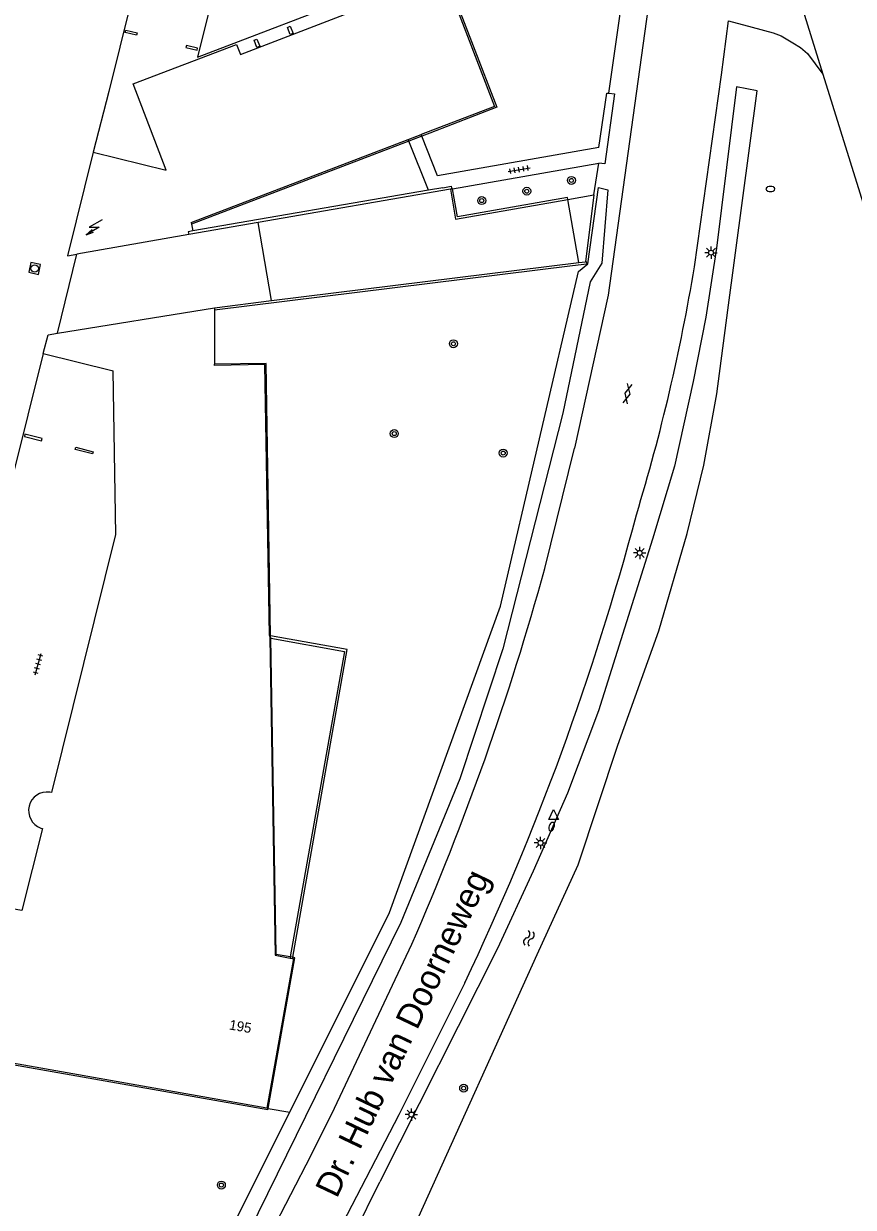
# Model space of a CAD drawing. Extents: x 131000 to 133013, y 393000 to 396501.
# Drawn here: x 131572 to 131655.5, y 394603.2 to 394722.3 of the extents above; entities that cross this region are included whole.
import ezdxf

# ---------------------------------------------------------------- set-up
doc = ezdxf.new("R2010")
doc.units = 0
for name, color, linetype in [('gg-afsc-hekwerk', 7, 'Continuous'), ('gg-afsc-muur', 7, 'Continuous'), ('gg-anno-huisnummerreeks BGT', 7, 'Continuous'), ('gg-anno-openbare ruimte label', 7, 'Continuous'), ('gg-bbg-hoofdgebouw', 7, 'Continuous'), ('gg-bbg-onder overbouw', 7, 'Continuous'), ('gg-bbg-pand overbouw', 7, 'Continuous'), ('gg-bbg-pilaar onder overbouw', 7, 'Continuous'), ('gg-knt-verharding', 7, 'Continuous'), ('gg-kntw-bovenkant insteek waterloop', 7, 'Continuous'), ('gt-grn-groengrens', 7, 'Continuous'), ('gt-symb-boom', 7, 'Continuous'), ('gt-symb-brandkraan', 7, 'Continuous'), ('gt-symb-gesloten verharding', 7, 'Continuous'), ('gt-symb-lichtmast', 7, 'Continuous'), ('gt-symb-rioolschacht', 7, 'Continuous'), ('gt-symb-tegel verharding', 7, 'Continuous'), ('gt-symb-trafo symbool', 7, 'Continuous'), ('gt-symb-waterafsluiter', 7, 'Continuous'), ('gt-symb-watersymbool', 7, 'Continuous')]:
    doc.layers.add(name, color=color, linetype=linetype)

# ---------------------------------------------------------------- blocks, each defined once
blk = doc.blocks.new('gt0-BR')
at = {"layer": 'gt-symb-brandkraan'}
for centre, radius, start, end in [((-0.24, 0), 0.206, 107.5669, 252.4331), ((0.6, -2.66), 3, 106.892, 107.5669), ((0, -0.69), 0.938, 73.108, 106.892), ((-0.6, -2.66), 3, 72.4331, 73.108), ((0.24, 0), 0.206, 287.567, 72.4331), ((0.6, 2.66), 3, 252.4331, 253.108), ((0, 0.69), 0.938, 253.108, 286.8921), ((-0.6, 2.66), 3, 286.8921, 287.567)]:
    blk.add_arc(centre, radius, start, end, dxfattribs=at)
blk = doc.blocks.new('gt0-BOOM')
at = {"layer": 'gt-symb-boom'}
for radius in [0.4, 0.2]:
    blk.add_circle((0, 0), radius, dxfattribs=at)
blk = doc.blocks.new('gt0-TEG1')
at = {"layer": 'gt-symb-tegel verharding'}
for p, q in [((-1.12, 0), (1.12, 0)), ((-0.9, -0.25), (-0.9, 0.25)), ((-0.45, -0.25), (-0.45, 0.25)), ((0, -0.25), (0, 0.25)), ((0.45, -0.25), (0.45, 0.25)), ((0.9, -0.25), (0.9, 0.25))]:
    blk.add_line(p, q, dxfattribs=at)
blk = doc.blocks.new('gt0-LMAST')
at = {"layer": 'gt-symb-lichtmast'}
for p, q in [((-0.18, 0.17), (-0.45, 0.44)), ((-0.01, 0.25), (-0.01, 0.62)), ((0.17, 0.17), (0.44, 0.44)), ((-0.26, 0), (-0.63, 0)), ((-0.18, -0.18), (-0.45, -0.45)), ((-0.01, -0.25), (-0.01, -0.63)), ((0.44, -0.45), (0.17, -0.18)), ((0.24, 0), (0.62, 0))]:
    blk.add_line(p, q, dxfattribs=at)
blk.add_circle((-0.01, 0), 0.25, dxfattribs=at)
blk = doc.blocks.new('gt0-WA')
at = {"layer": 'gt-symb-watersymbool'}
for centre, start, end in [((-0.32, 0.02), 28.0725, 151.9275), ((0.43, 0.42), 208.0725, 331.9275), ((-0.32, -0.43), 28.0725, 151.9275), ((0.43, -0.03), 208.0725, 331.9275)]:
    blk.add_arc(centre, 0.425, start, end, dxfattribs=at)
blk = doc.blocks.new('gt0-WAFSL')
at = {"layer": 'gt-symb-waterafsluiter'}
for p, q in [((-0.5, -0.33), (0, 0.67)), ((0, 0.67), (0.5, -0.33)), ((0.5, -0.33), (-0.5, -0.33))]:
    blk.add_line(p, q, dxfattribs=at)
blk = doc.blocks.new('gt0-GESVH1')
at = {"layer": 'gt-symb-gesloten verharding'}
for p, q in [((-0.99, -0.26), (0.01, 0.24)), ((0.01, -0.26), (-0.99, 0.24)), ((0.01, 0.24), (1.01, -0.26)), ((1.01, 0.24), (0.01, -0.26))]:
    blk.add_line(p, q, dxfattribs=at)
blk = doc.blocks.new('gt0-RS')
at = {"layer": 'gt-symb-rioolschacht'}
blk.add_lwpolyline([(-0.5, -0.5), (0.5, -0.5), (0.5, 0.5), (-0.5, 0.5)], close=True, dxfattribs=at)
blk.add_circle((0, 0), 0.375, dxfattribs=at)
blk = doc.blocks.new('gt0-HSP')
at = {"layer": 'gt-symb-trafo symbool'}
for points in [[(0.77, 0.75), (-0.53, 0), (0.47, 0), (-0.83, -0.75)], [(-0.22, -0.24), (-0.83, -0.75), (-0.08, -0.48)]]:
    blk.add_lwpolyline(points, dxfattribs=at)

msp = doc.modelspace()

# ---------------------------------------------------------------- linework, layer by layer
at = {"layer": 'gg-afsc-hekwerk'}
for p, q in [((131650.42, 394723.69), (131652.45, 394717.21)), ((131615.17, 394705.66), (131615.1, 394705.64)), ((131627.89, 394698.25), (131626.77, 394704.6)), ((131596.96, 394694.41), (131595.62, 394702.28)), ((131575.42, 394691.14), (131577.36, 394699.09))]:
    msp.add_line(p, q, dxfattribs=at)
for points in [[(131652.45, 394717.21), (131658.93, 394696.44), (131668.17, 394666.12), (131678.05, 394633.99), (131679.37, 394631.74), (131696.89, 394604.1)], [(131626.77, 394704.6), (131626.74, 394704.79), (131615.66, 394702.85), (131615.17, 394705.66)]]:
    msp.add_lwpolyline(points, dxfattribs=at)
at = {"layer": 'gg-afsc-muur'}
for p, q in [((131612.75, 394705.52), (131589.04, 394701.43)), ((131614.96, 394705.62), (131595.62, 394702.28)), ((131614.21, 394705.78), (131612.75, 394705.52)), ((131615.1, 394705.64), (131614.96, 394705.62)), ((131595.62, 394702.28), (131588.61, 394701.07)), ((131596.96, 394694.41), (131627.89, 394698.25)), ((131627.89, 394698.25), (131628.56, 394698.33)), ((131627.26, 394697.91), (131591.2, 394693.46)), ((131628.68, 394698.08), (131627.26, 394697.91)), ((131591.2, 394693.7), (131596.96, 394694.41)), ((131596.86, 394660.69), (131596.76, 394660.71)), ((131596.77, 394660.46), (131596.87, 394660.44)), ((131598.84, 394628.36), (131598.82, 394628.25)), ((131599.06, 394628.21), (131599.08, 394628.32))]:
    msp.add_line(p, q, dxfattribs=at)
for points in [[(131614.21, 394705.78), (131615.03, 394705.92), (131615.1, 394705.64)], [(131628.56, 394698.33), (131628.64, 394698.34), (131628.68, 394698.08)], [(131599.08, 394628.32), (131604.58, 394659.3), (131596.86, 394660.69)], [(131596.87, 394660.44), (131604.28, 394659.09), (131598.84, 394628.36)]]:
    msp.add_lwpolyline(points, dxfattribs=at)
at = {"layer": 'gg-bbg-hoofdgebouw'}
for p, q in [((131588.9, 394702.1), (131589.04, 394701.43)), ((131588.61, 394701.07), (131577.36, 394699.09)), ((131575.42, 394691.14), (131591.2, 394693.7)), ((131591.2, 394693.7), (131591.2, 394693.46)), ((131591.2, 394693.46), (131591.21, 394688.01))]:
    msp.add_line(p, q, dxfattribs=at)
for points in [[(131579, 394709.35), (131576.4, 394698.92), (131577.36, 394699.09)], [(131589.04, 394701.43), (131588.55, 394701.35), (131588.61, 394701.07)], [(131573.97, 394689.08), (131574.45, 394690.98), (131575.42, 394691.14)]]:
    msp.add_lwpolyline(points, dxfattribs=at)
at = {"layer": 'gg-bbg-onder overbouw'}
for p, q in [((131588.87, 394702.28), (131610.7, 394710.63)), ((131610.7, 394710.63), (131612.01, 394711.13)), ((131588.87, 394702.28), (131588.9, 394702.1)), ((131573.97, 394689.08), (131580.87, 394687.38)), ((131596.76, 394660.71), (131596.77, 394660.46)), ((131598.82, 394628.25), (131599.06, 394628.21))]:
    msp.add_line(p, q, dxfattribs=at)
for points in [[(131614.72, 394726.12), (131619.39, 394713.96), (131612.01, 394711.13)], [(131579, 394709.35), (131586.33, 394707.56), (131583.02, 394716.22), (131593.43, 394720.2), (131593.82, 394719.2), (131606.49, 394724.05)], [(131596.76, 394660.71), (131596.29, 394687.99), (131591.21, 394687.89), (131591.21, 394688.01)], [(131580.87, 394687.38), (131580.98, 394687.35), (131581.24, 394670.89), (131574.79, 394644.91), (131574.63, 394644.94)], [(131596.77, 394660.46), (131597.32, 394628.52), (131598.82, 394628.25)], [(131573.73, 394641.33), (131573.88, 394641.28), (131571.81, 394633.02), (131566.36, 394633.98), (131566.18, 394632.98), (131566.1, 394633.01)], [(131599.06, 394628.21), (131599.15, 394628.2), (131596.49, 394613.14)], [(131596.49, 394613.14), (131563.84, 394618.9), (131563.81, 394618.77)]]:
    msp.add_lwpolyline(points, dxfattribs=at)
msp.add_arc((131574.36, 394643.09), 1.87, 81.8795, 250.1077, dxfattribs=at)
at = {"layer": 'gg-bbg-pand overbouw'}
for p, q in [((131610.77, 394710.46), (131588.9, 394702.1)), ((131612.08, 394710.96), (131610.77, 394710.46)), ((131573.97, 394689.08), (131560.3, 394634.47)), ((131596.87, 394660.44), (131596.86, 394660.69)), ((131599.08, 394628.32), (131598.84, 394628.36))]:
    msp.add_line(p, q, dxfattribs=at)
for points in [[(131592.81, 394764.84), (131580.57, 394715.47), (131579, 394709.35)], [(131610.97, 394752.41), (131598.35, 394754.44), (131589.51, 394718.92), (131606.72, 394725.51)], [(131614.87, 394726.25), (131619.63, 394713.88), (131612.89, 394711.27), (131612.08, 394710.96)], [(131596.86, 394660.69), (131596.4, 394688.1), (131591.21, 394688.01)], [(131598.84, 394628.36), (131597.41, 394628.62), (131596.87, 394660.44)], [(131596.6, 394613.12), (131599.29, 394628.28), (131599.08, 394628.32)], [(131563.81, 394618.77), (131596.58, 394612.99), (131596.6, 394613.12)]]:
    msp.add_lwpolyline(points, dxfattribs=at)
at = {"layer": 'gg-bbg-pilaar onder overbouw'}
for points in [[(131598.56, 394721.92), (131598.84, 394722.03), (131599.12, 394721.29), (131598.84, 394721.19), (131598.56, 394721.92)], [(131582.23, 394721.4), (131582.28, 394721.63), (131583.43, 394721.35), (131583.37, 394721.12), (131582.23, 394721.4)], [(131588.38, 394720.1), (131588.33, 394719.88), (131589.45, 394719.62), (131589.5, 394719.84), (131588.38, 394720.1)], [(131595.19, 394720.64), (131595.47, 394720.74), (131595.76, 394720.01), (131595.48, 394719.9), (131595.19, 394720.64)], [(131573.8, 394680.29), (131573.86, 394680.54), (131572.13, 394680.98), (131572.07, 394680.73), (131573.8, 394680.29)], [(131578.99, 394679.21), (131578.93, 394678.98), (131577.2, 394679.42), (131577.26, 394679.66), (131578.99, 394679.21)]]:
    msp.add_lwpolyline(points, dxfattribs=at)
at = {"layer": 'gg-knt-verharding'}
for p, q in [((131638.75, 394751.97), (131630.84, 394694.98)), ((131610.77, 394710.46), (131610.7, 394710.63)), ((131612.75, 394705.52), (131610.77, 394710.46)), ((131612.08, 394710.96), (131612.01, 394711.13)), ((131615.17, 394705.66), (131629.89, 394708.25)), ((131626.77, 394704.6), (131629.41, 394705.06)), ((131629.41, 394705.06), (131628.56, 394698.33)), ((131630.84, 394694.98), (131627.46, 394679.55)), ((131624.46, 394667.45), (131627.46, 394679.55)), ((131595.8, 394598.44), (131600.93, 394608.41))]:
    msp.add_line(p, q, dxfattribs=at)
for points in [[(131630.9, 394715.28), (131635.15, 394744.93), (131635, 394744.95), (131635.13, 394745.89), (131635.31, 394745.92), (131635.68, 394748.84), (131635.98, 394752.89), (131635.95, 394753.81)], [(131639.52, 394697.8), (131642.25, 394717.14), (131642.94, 394722.59)], [(131630.9, 394715.28), (131631.47, 394715.22), (131630.5, 394708.17), (131629.89, 394708.25)], [(131629.91, 394709.83), (131630.69, 394715.3), (131630.9, 394715.28)], [(131629.91, 394709.83), (131613.67, 394706.98), (131612.08, 394710.96)], [(131614.96, 394705.62), (131615.47, 394702.61), (131626.77, 394704.6)], [(131600.93, 394608.41), (131603.28, 394613.15), (131611.07, 394629.65)], [(131616.4, 394625.76), (131609.75, 394612.48), (131598.43, 394590.6), (131597.46, 394588.64), (131596.71, 394587.25)]]:
    msp.add_lwpolyline(points, dxfattribs=at)
for centre, radius, start, end in [((131449.52, 394729.17), 192.57, 343.0009, 350.6262), ((131371.43, 394742.32), 271.29, 334.5541, 345.1669), ((131352.62, 394742.45), 282, 336.4212, 344.5764)]:
    msp.add_arc(centre, radius, start, end, dxfattribs=at)
at = {"layer": 'gg-kntw-bovenkant insteek waterloop'}
for p, q in [((131589.6, 394594.37), (131598.78, 394612.73)), ((131598.34, 394586.67), (131607.87, 394605.71))]:
    msp.add_line(p, q, dxfattribs=at)
for points in [[(131611.78, 394602.22), (131623.69, 394628.6), (131627.81, 394637.63), (131631.82, 394649.66), (131635.94, 394661.17), (131638.78, 394670.99), (131640.47, 394677.85), (131641.79, 394685.02), (131642.88, 394693.46), (131645.85, 394715.52), (131643.75, 394715.93), (131641.75, 394699.69), (131640.68, 394692.74), (131639.39, 394686.29), (131637.53, 394677.75), (131635.3, 394670.42), (131629.88, 394653.14), (131626.76, 394644.84), (131623.28, 394636.98), (131619.69, 394629.21), (131607.87, 394605.71)], [(131628.8, 394698.11), (131629.85, 394705.8), (131630.79, 394705.58), (131630.21, 394698.19), (131629.03, 394696.3), (131626.29, 394683.08), (131620.22, 394659.36), (131615.91, 394646.3), (131609.96, 394631.83), (131594.64, 394600.61), (131587.82, 394587.77), (131583.93, 394582.59)], [(131598.78, 394612.73), (131608.83, 394632.83), (131619.99, 394663.65), (131627.86, 394697.33), (131628.8, 394698.11)]]:
    msp.add_lwpolyline(points, dxfattribs=at)
at = {"layer": 'gt-grn-groengrens'}
for p, q in [((131629.41, 394705.06), (131629.89, 394708.25)), ((131628.68, 394698.08), (131628.8, 394698.11)), ((131596.49, 394613.14), (131596.6, 394613.12)), ((131596.6, 394613.12), (131598.78, 394612.73))]:
    msp.add_line(p, q, dxfattribs=at)
msp.add_lwpolyline([(131642.94, 394722.59), (131645.35, 394721.95), (131647.45, 394721.35), (131648.24, 394721.05), (131649.42, 394720.37), (131650.2, 394719.88), (131650.89, 394719.29), (131652.45, 394717.21)], dxfattribs=at)

# ---------------------------------------------------------------- block references
at = {"layer": 'gt-symb-boom'}
for p in [(131627.14, 394706.51), (131622.65, 394705.43), (131618.11, 394704.48), (131615.26, 394690.07), (131609.31, 394681.03), (131620.27, 394679.07), (131591.9, 394605.4)]:
    msp.add_blockref('gt0-BOOM', p, dxfattribs=at)
at = {"layer": 'gt-symb-boom', "rotation": 90}
msp.add_blockref('gt0-BOOM', (131616.29, 394615.15), dxfattribs=at)
at = {"layer": 'gt-symb-brandkraan'}
msp.add_blockref('gt0-BR', (131647.17, 394705.65), dxfattribs=at)
at = {"layer": 'gt-symb-brandkraan', "rotation": -109.14137379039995}
msp.add_blockref('gt0-BR', (131625.15, 394641.47), dxfattribs=at)
at = {"layer": 'gt-symb-gesloten verharding', "rotation": 76.82507339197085}
msp.add_blockref('gt0-GESVH1', (131632.77, 394685.04), dxfattribs=at)
at = {"layer": 'gt-symb-lichtmast'}
for p in [(131641.2, 394699.24), (131634.02, 394669.02), (131624.03, 394639.83), (131611.04, 394612.49)]:
    msp.add_blockref('gt0-LMAST', p, dxfattribs=at)
at = {"layer": 'gt-symb-rioolschacht', "rotation": 77.82524886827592}
msp.add_blockref('gt0-RS', (131573.11, 394697.65), dxfattribs=at)
at = {"layer": 'gt-symb-tegel verharding'}
for p, rotation in [((131621.87, 394707.6), 9.725965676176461), ((131573.46, 394657.83), 74.75492966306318)]:
    msp.add_blockref('gt0-TEG1', p, dxfattribs=dict(at, rotation=rotation))
at = {"layer": 'gt-symb-trafo symbool'}
msp.add_blockref('gt0-HSP', (131579.12, 394701.8), dxfattribs=at)
at = {"layer": 'gt-symb-waterafsluiter'}
msp.add_blockref('gt0-WAFSL', (131625.35, 394642.52), dxfattribs=at)
at = {"layer": 'gt-symb-watersymbool', "rotation": 76.2835306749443}
msp.add_blockref('gt0-WA', (131622.84, 394630.17), dxfattribs=at)

# ---------------------------------------------------------------- texts
at = {"layer": 'gg-anno-huisnummerreeks BGT'}
msp.add_text('195', height=1, rotation=350.1, dxfattribs=at).set_placement((131592.64, 394621.07))
at = {"layer": 'gg-anno-openbare ruimte label'}
msp.add_text('Dr. Hub van Doorneweg', height=2.5, rotation=64.5, dxfattribs=at).set_placement((131603.52, 394603.98))

doc.saveas('drawing.dxf')
